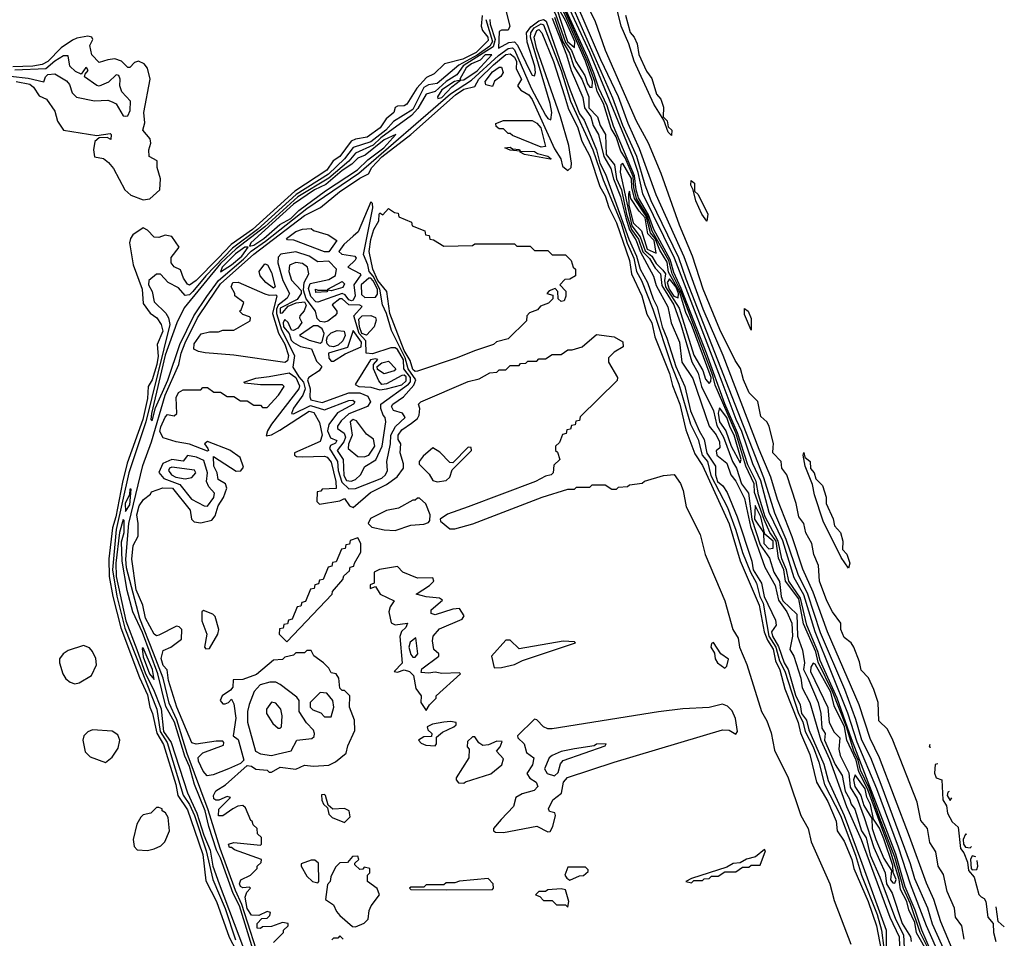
# Model space of a CAD drawing. Extents: x 2889633 to 3052318, y 540750 to 918690.
# Tile 425 of 656: x 3035476 to 3039930, y 737489 to 741644. Entities that reach past the tile are written whole.
import ezdxf

# ---------------------------------------------------------------- set-up
doc = ezdxf.new("R2010")
doc.units = 0

msp = doc.modelspace()

# ---------------------------------------------------------------- linework, layer by layer
at = {"layer": '0CON02XD'}
for points in [[(3038065, 741336.7), (3038067.2, 741365), (3038035, 741456.9), (3037915, 741729.5), (3037882, 741782), (3037855, 741857.5), (3037794.4, 741925.5), (3037781.9, 741908), (3037785, 741878.6), (3037855.3, 741735), (3037885, 741698.1), (3037899.4, 741669.4), (3037945, 741540.5), (3037971.5, 741505), (3037991.5, 741455), (3038032.3, 741392.3), (3038045, 741354), (3038055, 741339.2), (3038065, 741336.7)], [(3039819.2, 737000.8), (3039578.1, 737545), (3039505, 737733.3), (3039451.1, 737901.1), (3039352.7, 738165), (3039265, 738376.2), (3039222.7, 738507.3), (3039073.8, 738875), (3039022.8, 739042.8), (3038979.4, 739119.4), (3038927.4, 739287.4), (3038866.7, 739415), (3038828.1, 739558), (3038792.5, 739635), (3038742, 739782), (3038716.4, 739835), (3038653.2, 740005), (3038437.9, 740565), (3038295, 740856.2), (3038273.2, 740953.2), (3038250.6, 741020.6), (3038055.3, 741495.3), (3037847.5, 741945)], [(3037985, 741518), (3037986.7, 741545), (3037945, 741640), (3037910.3, 741700.3), (3037895.3, 741745), (3037866.8, 741776.8), (3037852.5, 741845), (3037835, 741868), (3037812.5, 741875), (3037809.4, 741865), (3037815.4, 741845), (3037852.6, 741782.6), (3037865, 741744.2), (3037902.2, 741702.2), (3037954.1, 741545), (3037985, 741518)], [(3039655, 737300), (3039556.5, 737525), (3039526.3, 737616.3), (3039481.8, 737721.8), (3039438.7, 737868.7), (3039238.8, 738391.2), (3039173.9, 738575), (3039096.9, 738745), (3039086.2, 738786.2), (3039037.1, 738905), (3039007.7, 739027.7), (3038955.3, 739105), (3038944.2, 739155), (3038922.9, 739205), (3038907.4, 739285), (3038848.6, 739395), (3038817.5, 739495), (3038806.7, 739555), (3038770.2, 739630.2), (3038723.5, 739775), (3038665.9, 739905.9), (3038583.5, 740135), (3038468.6, 740428.6), (3038435, 740500.6), (3038419.1, 740559.1), (3038344.5, 740694.5), (3038321.2, 740761.2), (3038275, 740838.1), (3038264.4, 740875), (3038257.8, 740937.8), (3038162.5, 741162.5), (3038133.9, 741253.9), (3038095.9, 741335), (3038072.6, 741402.6), (3038045.2, 741475.2), (3037869.4, 741859.4)], [(3037647.5, 741795), (3037693.8, 741615), (3037685, 741596.7), (3037655, 741597.5), (3037645, 741590), (3037642.5, 741515), (3037688.3, 741541.7), (3037715, 741543.8), (3037728.5, 741528.5), (3037785, 741410), (3037795, 741393.3), (3037805, 741390), (3037810, 741405), (3037805.8, 741434.2), (3037772.1, 741542.1), (3037768.1, 741585), (3037788.1, 741611.9), (3037825, 741639.5), (3037845, 741645.4), (3037858.2, 741638.2), (3037966.8, 741325), (3038008.1, 741218.1), (3038028.9, 741188.9), (3038052.9, 741132.9), (3038085.3, 741055.3), (3038100, 740995), (3038125.3, 740945.3), (3038231.9, 740651.9), (3038266.7, 740575), (3038282.7, 740515), (3038316.4, 740455), (3038340.9, 740380.9), (3038359.5, 740345), (3038382.1, 740255), (3038403.9, 740203.9), (3038443.6, 740075), (3038484.4, 739985), (3038510, 739875), (3038548.9, 739785), (3038572.9, 739745), (3038585, 739683.3), (3038622.9, 739625), (3038624.2, 739585.8), (3038632.5, 739555), (3038656, 739535), (3038675.7, 739505), (3038722.2, 739395), (3038787.5, 739195), (3038793.8, 739155), (3038832.2, 739095), (3038843.5, 739035), (3038895, 738927.5), (3038898, 738905), (3038877.1, 738875), (3038880.9, 738855), (3038908.5, 738808.6), (3038933.6, 738735), (3038952.1, 738705), (3038985, 738588), (3039006.7, 738545), (3039012.5, 738505), (3039034.5, 738475), (3039045, 738431.2), (3039112.9, 738277.1), (3039133.1, 738203.1), (3039206.1, 738045), (3039279.1, 737845), (3039395.6, 737525), (3039395.5, 737455)], [(3039714, 737395), (3039642.7, 737562.7), (3039611.2, 737665), (3039578.3, 737738.3), (3039500.7, 737949.3), (3039365.8, 738305.8), (3039322.7, 738392.7), (3039274, 738545), (3039130, 738875), (3039065.8, 739055), (3039018.3, 739158.3), (3038970, 739305), (3038904.3, 739474.3), (3038874, 739575), (3038820.6, 739700.6), (3038657.5, 740125), (3038567.5, 740335), (3038482.1, 740572.1), (3038355, 740852.5), (3038280.3, 741060.3), (3038228, 741175), (3038184.2, 741295), (3038105, 741463.3), (3037963.3, 741793.3)], [(3039690, 737365), (3039605, 737552.5), (3039584, 737625), (3039525, 737757.5), (3039506, 737825), (3039372.5, 738185), (3039326, 738305), (3039285.8, 738385), (3039258.9, 738478.9), (3039209.2, 738615), (3039098.8, 738871.2), (3039041.1, 739045), (3038997.1, 739135), (3038943, 739293), (3038892.4, 739412.4), (3038842, 739572), (3038490.4, 740470.4), (3038457, 740567), (3038332.9, 740825), (3038305.7, 740895), (3038267.8, 741025), (3038205, 741166.2), (3038159.8, 741289.8), (3037958.7, 741748.7)], [(3039748.8, 737485), (3039737.5, 737545), (3039708.8, 737585), (3039703.8, 737625), (3039671.2, 737701.2), (3039655, 737777.5), (3039631.2, 737815), (3039619.4, 737879.4), (3039592.7, 737922.7), (3039582, 737985), (3039552.3, 738022.3), (3039535.7, 738105), (3039425.5, 738385.5), (3039401.2, 738435), (3039363, 738473), (3039360, 738555), (3039340, 738615), (3039315, 738666.7), (3039281.7, 738701.7), (3039275, 738740), (3039248.8, 738805), (3039236.7, 738825), (3039205, 738850), (3039190, 738885), (3039190, 738915), (3039152.5, 738965), (3039127.5, 739015), (3039093.3, 739105), (3039090, 739175), (3039068.8, 739225), (3039059.2, 739275), (3039032.7, 739322.7), (3039023.8, 739365), (3039000, 739395), (3038988, 739455), (3038946, 739585), (3038923.3, 739615), (3038920, 739645), (3038882.5, 739685), (3038885, 739710), (3038886.2, 739725), (3038865.5, 739805.5), (3038855.6, 739825.6), (3038829.3, 739849.3), (3038815, 739917.5), (3038776.4, 739956.4), (3038750, 740015), (3038735.9, 740065.9), (3038712.3, 740102.3), (3038643.2, 740243.2), (3038567.5, 740425), (3038520, 740575), (3038461.2, 740715), (3038377.7, 740947.7), (3038321.2, 741085), (3038266.2, 741185), (3038126, 741505), (3038078.8, 741638.8), (3038026.2, 741745)], [(3039595, 737424.5), (3039548.8, 737515), (3039505.2, 737645.2), (3039473.8, 737713.8), (3039435.2, 737855.2), (3039364.7, 738035.4), (3039318.3, 738168.3), (3039279.2, 738249.2), (3039269, 738295), (3039249.1, 738335), (3039215.6, 738445), (3039153, 738605), (3039088.3, 738738.3), (3039076.7, 738785), (3039021.8, 738911.8), (3038999.8, 739025), (3038939.4, 739105), (3038932.3, 739155), (3038908.7, 739208.7), (3038897.8, 739285), (3038869.6, 739325), (3038843.2, 739383.2), (3038800.6, 739505), (3038798.4, 739545), (3038760.7, 739625), (3038715.2, 739775), (3038621.4, 739991.4), (3038611.9, 740035), (3038466.7, 740416.7), (3038427.6, 740495), (3038411.9, 740555), (3038337.4, 740687.4), (3038316.1, 740756.1), (3038266.7, 740835), (3038254.3, 740885), (3038250.4, 740935), (3038215, 741018.6), (3038195, 741049.2), (3038173.6, 741115), (3038151.5, 741151.5), (3038116.7, 741265), (3038088.5, 741318.6), (3038078.4, 741365), (3038045.1, 741455.2), (3037920.4, 741735)], [(3037567.6, 741662.4), (3037563.8, 741615), (3037570, 741595), (3037593.8, 741565), (3037595, 741550), (3037540.6, 741495), (3037480, 741465), (3037397.5, 741445), (3037351.2, 741398.8), (3037317, 741383), (3037272, 741335), (3037227.7, 741262.3), (3037215, 741253.8), (3037185, 741253.3), (3037175, 741247.5), (3037168.8, 741225), (3037134.3, 741195.7), (3037106.2, 741155), (3037047.9, 741112.1), (3036995, 741104), (3036975.7, 741094.3), (3036925, 741026), (3036894.4, 741005.5), (3036865, 740964.2), (3036721.1, 740868.9), (3036530, 740695), (3036432.2, 740627.8), (3036374.2, 740565), (3036275, 740464.2), (3036245, 740443.3), (3036235, 740447.5), (3036216.7, 740475), (3036203, 740513), (3036175, 740526.7), (3036161.2, 740545), (3036161.7, 740568.3), (3036197.5, 740615), (3036163.8, 740663.8), (3036135, 740668.8), (3036105, 740658.8), (3036085, 740660), (3036055, 740692.5), (3036035, 740702.5), (3035988.3, 740671.7), (3035976.7, 740655), (3035973.3, 740635), (3035989.2, 740535), (3036030, 740425), (3036035, 740360), (3036066.1, 740316.1), (3036096.2, 740295), (3036116, 740265), (3036124, 740235), (3036098.8, 740175), (3036102.5, 740122.5), (3036097.3, 740085), (3036075.6, 740015), (3036058, 739985), (3036055, 739930), (3036033.1, 739835), (3035962.6, 739637.4), (3035942, 739552), (3035911.1, 739395), (3035895.5, 739345), (3035880, 739205), (3035880.6, 739125), (3035897.5, 739035), (3035933.5, 738893.5), (3036017.9, 738667.9), (3036055, 738590), (3036064.2, 738535), (3036077.1, 738505), (3036097.1, 738417.1), (3036126.7, 738365), (3036182.5, 738185), (3036190.8, 738135), (3036235, 738070), (3036267.3, 737977.3), (3036305, 737867.5), (3036318.3, 737748.3), (3036367.1, 737655), (3036423.3, 737493.3), (3036455, 737433.3)], [(3038425, 741120), (3038410, 741135), (3038389.3, 741189.3), (3038345, 741262.5), (3038256.1, 741456.1), (3038231.2, 741535), (3038196.2, 741615), (3038177.5, 741695)], [(3038216.2, 741665), (3038236.9, 741586.9), (3038256, 741565), (3038269.2, 741535), (3038276.7, 741486.7), (3038311.9, 741411.9), (3038335, 741377.5), (3038357.3, 741307.3), (3038376.7, 741285), (3038388.3, 741248.3), (3038387.5, 741205), (3038405, 741186.7), (3038410, 741160), (3038425.8, 741145), (3038425, 741120)], [(3037585.4, 741645), (3037614.6, 741545), (3037602.2, 741525), (3037545.8, 741484.2), (3037462.3, 741437.7), (3037365, 741356), (3037325, 741349.2), (3037305, 741338), (3037255, 741238.6), (3037166.6, 741183.4), (3037132.9, 741145), (3037065, 741091.1), (3036985, 741065.7), (3036945.4, 741014.6), (3036873.1, 740945), (3036727.2, 740852.8), (3036552.5, 740695), (3036439, 740611.1), (3036317.5, 740485), (3036259.4, 740415), (3036245, 740400), (3036225, 740396), (3036195, 740431.2), (3036147.5, 740455), (3036113, 740493), (3036095, 740493.3), (3036060, 740465), (3036058.8, 740445), (3036076.2, 740415), (3036085, 740367.5), (3036136.7, 740316.7), (3036150, 740295), (3036155.8, 740265), (3036046.9, 739825), (3035970, 739595), (3035912.1, 739337.9), (3035895.4, 739155.4), (3035915, 739036.7), (3035952, 738892), (3036096.5, 738525), (3036111.8, 738425), (3036143.6, 738375), (3036216.3, 738136.3), (3036244, 738094), (3036266.2, 738045), (3036319.6, 737885), (3036349.4, 737755), (3036405, 737623.8), (3036451.7, 737481.7)], [(3037603.5, 741645), (3037605, 741623.3), (3037627.3, 741555), (3037618.2, 741521.8), (3037482.5, 741435), (3037452.9, 741395), (3037405, 741364.5), (3037355, 741318.6), (3037315, 741308), (3037277.4, 741242.6), (3037248.7, 741211.3), (3037109.6, 741110.4), (3037075, 741077.3), (3036995, 741040.8), (3036965.3, 741004.6), (3036875, 740927.9), (3036735, 740842.1), (3036585, 740707.1), (3036455, 740607.9), (3036385, 740540.9), (3036220, 740340), (3036187.2, 740272.8), (3036135, 740126.2), (3036072.9, 739862.9), (3036070, 739835), (3036075, 739830), (3036091.2, 739888.8), (3036145.9, 740014.1), (3036200, 740175), (3036264.5, 740305), (3036322, 740392), (3036375, 740464.5), (3036488.7, 740561.3), (3036522.5, 740597.5), (3036588.1, 740641.9), (3036775, 740790.4), (3037010, 740950), (3037425, 741308.2), (3037519.3, 741370.7), (3037641.7, 741481.7), (3037685, 741514.5), (3037705, 741516.9), (3037715, 741507.5), (3037790, 741335), (3037855, 741212.5), (3037865, 741197.5), (3037878.3, 741191.7), (3037883.3, 741225), (3037875.7, 741265), (3037786.2, 741565), (3037787.9, 741585), (3037803, 741607), (3037835, 741625.5), (3037845, 741620.8), (3037925, 741413.8), (3037967.5, 741275), (3038068.2, 741055), (3038115, 740920), (3038195, 740728), (3038223.5, 740633.5), (3038254.5, 740565), (3038266.7, 740505), (3038289.4, 740465), (3038340, 740335), (3038425.5, 740075), (3038458.1, 739995), (3038510, 739815), (3038545.7, 739745), (3038563.3, 739675), (3038587.1, 739645), (3038602.9, 739582.9), (3038677.8, 739437.8), (3038715.6, 739335.5), (3038746, 739234), (3038781.5, 739145), (3038809.4, 739095), (3038823.6, 739035), (3038839.5, 739005), (3038865.4, 738855), (3038895.9, 738805), (3038913.5, 738743.5), (3038937.3, 738697.3), (3038998.7, 738505), (3039018.5, 738468.6), (3039029.6, 738425), (3039065.4, 738355), (3039091.5, 738285), (3039116.9, 738185), (3039189.5, 738045), (3039257.1, 737865), (3039284.1, 737774.1), (3039355, 737596.2), (3039374.5, 737525), (3039384.2, 737444.3)], [(3037885, 741651.4), (3037949.6, 741485), (3037970, 741415), (3038022.7, 741292.7), (3038031.5, 741245), (3038058.9, 741205), (3038070, 741165), (3038094.3, 741125), (3038118, 741025), (3038150.8, 740970.8), (3038161.8, 740925), (3038194.2, 740844.2), (3038218.2, 740748.2), (3038235, 740693.6), (3038264.6, 740645), (3038282.9, 740595), (3038343.4, 740483.4), (3038355, 740442), (3038408, 740345), (3038423, 740273), (3038460, 740185), (3038471.9, 740095), (3038520.8, 740020.8), (3038594.2, 739805), (3038626.3, 739766.3), (3038642, 739735), (3038642.5, 739707.5), (3038626.7, 739693.3), (3038630, 739675), (3038675, 739638.8), (3038692.5, 739585), (3038715, 739556.2), (3038755, 739477.5), (3038782.3, 739352.3), (3038847.3, 739167.3), (3038894, 739085), (3038907.9, 739017.9), (3038946, 738965), (3038969.2, 738915), (3038971.2, 738855), (3038959.5, 738795), (3038978, 738765), (3039010, 738665), (3039015, 738622.5), (3039050, 738555), (3039099.2, 738385), (3039138.7, 738298.7), (3039216.4, 738085), (3039283.1, 737935), (3039412.2, 737585), (3039454.3, 737495), (3039455.5, 737455)], [(3037895.2, 741655.2), (3037933.4, 741543.4), (3037962.4, 741492.4), (3037982.6, 741432.6), (3038018.9, 741375), (3038050.6, 741295), (3038051.1, 741245), (3038090, 741205), (3038101.2, 741165), (3038125.6, 741125.5), (3038129.6, 741035), (3038167.2, 740987.2), (3038176.2, 740925), (3038198.9, 740875), (3038221.6, 740765), (3038243, 740695), (3038275, 740650.6), (3038295, 740594.5), (3038325, 740564.3), (3038350.5, 740520.4), (3038374.2, 740495), (3038381.4, 740441.4), (3038434.4, 740355), (3038466, 740266), (3038517.1, 740097.1), (3038545.4, 740045.4), (3038560.8, 739985), (3038614.4, 739875), (3038628.8, 739808.8), (3038660, 739755), (3038700.6, 739645), (3038718.5, 739615), (3038740.9, 739545), (3038772.5, 739502.5), (3038787.6, 739385), (3038825, 739268), (3038867.9, 739207.9), (3038886.9, 739145), (3038912.5, 739102.5), (3038920.4, 739035), (3038928.8, 739015), (3038990.8, 738955), (3038994.5, 738855), (3039017.3, 738792.7), (3039026, 738735), (3039021.9, 738705), (3039040.6, 738665), (3039087.5, 738555), (3039099.2, 738505), (3039105, 738440), (3039120, 738415), (3039117.1, 738385), (3039164.4, 738275), (3039196, 738225), (3039210.6, 738155), (3039230.3, 738120.3), (3039236.7, 738095), (3039253.6, 738073.6), (3039284.4, 737975), (3039305, 737943.3), (3039323.5, 737865), (3039367.1, 737765), (3039437.5, 737575), (3039474.4, 737505), (3039477.5, 737445)], [(3036035, 740830), (3036065, 740833.3), (3036110, 740875), (3036113.8, 740925), (3036097.5, 740975), (3036097.5, 741005), (3036062.5, 741025), (3036060, 741055), (3036070, 741085), (3036066.7, 741105), (3036033.3, 741145), (3036041.7, 741178.3), (3036038, 741225), (3036066.7, 741375), (3036053.8, 741425), (3036040, 741445), (3036013.9, 741456.1), (3035995, 741450), (3035975, 741427.5), (3035965, 741427.5), (3035936.1, 741456.1), (3035906.4, 741466.4), (3035875, 741463.3), (3035835, 741450), (3035803.3, 741485), (3035793.3, 741526.7), (3035807.5, 741555), (3035802.5, 741565), (3035785, 741570), (3035735, 741561.2), (3035715, 741551.4), (3035663.8, 741516.2), (3035604, 741455), (3035577.8, 741442.2), (3035535, 741433.8), (3035445, 741431.2)], [(3036573.1, 737355), (3036481.4, 737641.4), (3036452.1, 737705), (3036383.5, 737895), (3036329.5, 738069.5), (3036233.8, 738325), (3036187.4, 738477.4), (3036152.6, 738552.6), (3036124.5, 738665), (3036081.4, 738778.6), (3036020, 738935), (3035960, 739165), (3035955.6, 739204.4), (3035970.4, 739365), (3036033, 739627), (3036072.2, 739735), (3036134.5, 739945), (3036196, 740084), (3036206.2, 740135), (3036225, 740182.5), (3036280.8, 740295), (3036330.5, 740369.5), (3036385, 740450), (3036535, 740584), (3036765, 740758), (3036837.5, 740795), (3036923.3, 740865), (3037015, 740927.5), (3037053.3, 740946.7), (3037068.8, 740975), (3037115, 741024.2), (3037245.5, 741124.5), (3037448, 741305), (3037485, 741330), (3037535, 741342.5), (3037552.5, 741375), (3037619.4, 741440.6), (3037675, 741486.9), (3037695, 741490), (3037715, 741474), (3037723.3, 741455), (3037721.2, 741421.2), (3037746.2, 741375), (3037727.5, 741345), (3037743.3, 741325), (3037778.8, 741305), (3037795, 741283.3), (3037895, 741060), (3037924, 741015), (3037931.2, 740981.2), (3037955, 740962.5), (3037970, 740975), (3037972.5, 740995), (3037960, 741075), (3037922.5, 741205), (3037813.8, 741515), (3037802.7, 741565), (3037815, 741595.7), (3037825, 741599.2), (3037838.6, 741585), (3037891.1, 741455), (3037940.3, 741300.3), (3037958.9, 741238.9), (3037999.7, 741159.7), (3038018.8, 741095), (3038055, 741026.7), (3038100.3, 740890.3), (3038125, 740846.7), (3038140.8, 740795), (3038175.6, 740725), (3038234.1, 740554.1), (3038244.2, 740494.2), (3038290.8, 740395), (3038312.7, 740312.7), (3038335, 740272.5), (3038349.5, 740209.6), (3038416.1, 740043.9), (3038429.5, 739989.6), (3038462.9, 739905), (3038489.5, 739789.6), (3038530.5, 739680.4), (3038565, 739627.5), (3038685, 739363.3), (3038735.6, 739195.6), (3038820.8, 738995), (3038842.9, 738875), (3038858, 738838), (3038885, 738796.2), (3038894.4, 738744.5), (3038915, 738703.3), (3038937.8, 738617.8), (3038998.1, 738465), (3039008.3, 738418.3), (3039050.5, 738320.4), (3039080, 738195), (3039131.7, 738108.3), (3039168.8, 738018.8), (3039173.8, 737975), (3039205, 737927.5), (3039240, 737845), (3039249.2, 737805), (3039314.2, 737655), (3039351.1, 737545), (3039372.5, 737435)], [(3035955, 741207.5), (3035965, 741210), (3035976.4, 741233.6), (3035977.5, 741275), (3035938.3, 741318.3), (3035928.8, 741345), (3035931.2, 741375), (3035925, 741391.2), (3035912.5, 741395), (3035877.8, 741362.2), (3035835, 741343.8), (3035825, 741346.2), (3035770, 741385), (3035771.7, 741398.3), (3035786.1, 741413.9), (3035780, 741425), (3035775, 741427.5), (3035755, 741397.5), (3035729.3, 741409.3), (3035703.6, 741433.6), (3035695, 741480), (3035675, 741480), (3035635, 741455.8), (3035595, 741421.2), (3035454.6, 741415.4)], [(3037470, 741370), (3037485, 741371.4), (3037545, 741413.1), (3037612.5, 741485), (3037582, 741485), (3037559.1, 741460.9), (3037519.2, 741445), (3037495, 741426.7), (3037467.5, 741375), (3037470, 741370)], [(3035435, 741388), (3035515, 741380), (3035585, 741362.5), (3035592.5, 741385), (3035603.9, 741396.1), (3035635, 741398.8), (3035688.3, 741368.3), (3035701.7, 741351.7), (3035713.9, 741313.9), (3035733.9, 741293.9), (3035815, 741276.7), (3035875, 741280), (3035895, 741273.3), (3035913, 741263), (3035945, 741210), (3035955, 741207.5)], [(3037615, 741342.5), (3037585, 741350), (3037581.2, 741365), (3037615, 741408), (3037645, 741430), (3037655, 741430), (3037662.5, 741405), (3037653, 741387), (3037623.6, 741366.4), (3037615, 741342.5)], [(3035460, 741365), (3035522.4, 741352.4), (3035539.4, 741339.4), (3035565, 741300), (3035597.5, 741285), (3035635, 741230), (3035646.7, 741185), (3035673.8, 741143.8), (3035825, 741120), (3035885, 741130), (3035890, 741125), (3035888.3, 741101.7), (3035871.7, 741111.7), (3035835, 741110), (3035816.4, 741093.6), (3035810, 741055), (3035813.9, 741023.9), (3035855.9, 741015.9), (3035877.7, 740997.7), (3035900.7, 740970.7), (3035951.2, 740875), (3035979.7, 740849.7), (3036035, 740830)], [(3037368.3, 741288.3), (3037385, 741292.5), (3037430.3, 741339.7), (3037470, 741370), (3037443.3, 741365), (3037385, 741327.5), (3037366.2, 741295), (3037368.3, 741288.3)], [(3037835, 741067.5), (3037705, 741120), (3037695, 741130), (3037685, 741130), (3037665, 741150), (3037645, 741150), (3037631.7, 741161.7), (3037630, 741175), (3037665, 741187.5), (3037795, 741187.5), (3037815, 741176.7), (3037833.8, 741155), (3037855, 741070), (3037835, 741067.5)], [(3036515, 740620), (3036535, 740624.5), (3036580.8, 740655), (3036652.4, 740717.6), (3036703.3, 740745), (3036739.6, 740780.4), (3036860.2, 740869.8), (3037004.3, 740965), (3037050.5, 741009.5), (3037123.1, 741065), (3037177.5, 741125), (3037125, 741101.4), (3037038.3, 741031.7), (3037005, 741017.1), (3036979.3, 740990.7), (3036935, 740961.5), (3036860.9, 740899.1), (3036810, 740875), (3036715, 740809.1), (3036522, 740635), (3036515, 740620)], [(3037875, 741012.5), (3037760, 741035), (3037740, 741045), (3037740, 741050), (3037695, 741053.3), (3037670, 741065), (3037695, 741067.5), (3037705, 741060), (3037737, 741057), (3037740, 741050), (3037805, 741047.5), (3037818.3, 741038.3), (3037865, 741027.5), (3037880, 741015), (3037875, 741012.5)], [(3038595, 739998.8), (3038602.5, 740007.5), (3038604.4, 740025), (3038515, 740265.6), (3038488.9, 740318.9), (3038460.7, 740415), (3038411.4, 740501.4), (3038405, 740547.1), (3038371.2, 740601.2), (3038351.2, 740655), (3038329.9, 740679.9), (3038309.5, 740755), (3038256.7, 740835), (3038245.2, 740885), (3038244.2, 740925.8), (3038205, 740993.8), (3038195, 740987.5), (3038191.9, 740955), (3038245, 740711.1), (3038282.4, 740662.4), (3038305, 740599.1), (3038335.6, 740575), (3038355, 740541.4), (3038385, 740511.1), (3038397.1, 740495), (3038392.8, 740465), (3038397.9, 740435), (3038459.4, 740339.4), (3038526.2, 740126.2), (3038566.9, 740056.9), (3038577.6, 740017.6), (3038595, 739998.8)], [(3038585, 740732.5), (3038562, 740765), (3038534.2, 740825), (3038522.5, 740875), (3038511.2, 740895), (3038513, 740917), (3038528, 740905), (3038528.3, 740868.3), (3038545, 740853.3), (3038588.6, 740765), (3038585, 740732.5)], [(3038355, 740587.5), (3038346.7, 740645), (3038317.1, 740675), (3038305, 740748.2), (3038278, 740777.9), (3038241.2, 740835), (3038235, 740868.8), (3038230, 740855), (3038230.8, 740805), (3038251.1, 740725), (3038288.5, 740688.5), (3038315, 740605.5), (3038355, 740587.5)], [(3036965, 739522), (3036995, 739523.8), (3037115, 739570), (3037131.2, 739585), (3037140, 739605), (3037136.7, 739645), (3037154, 739725), (3037154.3, 739765), (3037176.6, 739803.4), (3037220, 739845), (3037207.5, 739865), (3037166.7, 739876.7), (3037158, 739895), (3037164.5, 739905.5), (3037212, 739938), (3037258.5, 739991.5), (3037268.8, 740015), (3037233.8, 740065), (3037219.4, 740115), (3037157.5, 740237.5), (3037135.3, 740315.3), (3037116.9, 740355), (3037105.4, 740425), (3037075, 740484.5), (3037057.1, 740505), (3037051.5, 740535), (3037031.9, 740581.9), (3037073.6, 740793.6), (3037072.5, 740812.5), (3037065, 740820), (3037006.9, 740685), (3036985, 740664.4), (3036942.4, 740627.6), (3036920, 740595), (3036933, 740583), (3036992.5, 740575), (3036997.5, 740565), (3036993.6, 740556.4), (3036960, 740525), (3037015, 740496.7), (3037019.3, 740489.3), (3036987.5, 740445), (3036993.1, 740395), (3036985, 740376), (3036977.1, 740372.9), (3036965, 740377.1), (3036948.9, 740398.9), (3036935, 740405.5), (3036825, 740365.7), (3036815, 740367.5), (3036792.4, 740392.3), (3036782.1, 740427.9), (3036789.7, 740450.3), (3036875, 740468.6), (3036905, 740486.7), (3036908.8, 740515), (3036875, 740551.2), (3036825, 740548.8), (3036785, 740573.8), (3036725, 740593.8), (3036656.7, 740583.3), (3036645, 740570), (3036644, 740545), (3036666, 740465), (3036696.2, 740405), (3036686, 740385), (3036645, 740353.1), (3036637.3, 740335), (3036638, 740315), (3036660.6, 740240.6), (3036718.6, 740125), (3036712.4, 740072.4), (3036738.5, 740028.5), (3036760.5, 740005), (3036767.8, 739975), (3036757.5, 739945), (3036715, 739886.7), (3036705, 739862.5), (3036715, 739861.2), (3036791.1, 739898.9), (3036855, 739880), (3036965, 739921.2), (3036983, 739923), (3036992.5, 739915), (3036985.5, 739904.5), (3036913.6, 739866.4), (3036875, 739813.3), (3036869.2, 739785), (3036882, 739752), (3036910, 739740), (3036905, 739728.8), (3036882.3, 739717.7), (3036878, 739705), (3036913.1, 739645), (3036916.4, 739605), (3036932.6, 739552.6), (3036965, 739522)], [(3037265, 740052.9), (3037255, 740061.2), (3037243, 740103), (3037215, 740148), (3037150, 740315), (3037137.5, 740415), (3037096.5, 740465), (3037073.6, 740515), (3037056.7, 740595), (3037065, 740650), (3037077.5, 740695), (3037100, 740735), (3037102.5, 740765), (3037105, 740770), (3037118.3, 740761.7), (3037145, 740790), (3037171.7, 740771.7), (3037188.3, 740768.3), (3037191.7, 740751.7), (3037248.3, 740728.3), (3037251.7, 740711.7), (3037308.3, 740688.3), (3037311.7, 740671.7), (3037328.3, 740668.3), (3037331.7, 740651.7), (3037348.3, 740648.3), (3037395, 740620), (3037525, 740622.5), (3037535, 740630), (3037715, 740630), (3037725, 740620), (3037785, 740620), (3037805, 740600), (3037865, 740600), (3037885, 740580), (3037945, 740580), (3037970, 740555), (3037980, 740525), (3037990, 740515), (3037990, 740485), (3037965, 740470), (3037941.7, 740468.3), (3037920, 740445), (3037946.4, 740416.4), (3037946.4, 740393.6), (3037938.3, 740371.7), (3037925, 740370), (3037911.7, 740381.7), (3037910, 740415), (3037898.3, 740428.3), (3037871.7, 740418.3), (3037860, 740405), (3037888.3, 740398.3), (3037888.3, 740381.7), (3037868.3, 740361.7), (3037831.7, 740348.3), (3037818.3, 740331.7), (3037781.7, 740318.3), (3037770, 740305), (3037768.3, 740281.7), (3037685, 740200), (3037633, 740187), (3037620, 740175), (3037533.6, 740146.4), (3037455, 740114), (3037275, 740054.2), (3037265, 740052.9)], [(3036855, 740593.3), (3036716.4, 740646.4), (3036688.3, 740648.3), (3036682.5, 740655), (3036725, 740686.2), (3036755, 740696.7), (3036795, 740700), (3036805, 740690), (3036871.7, 740671.7), (3036910, 740645), (3036875, 740594), (3036855, 740593.3)], [(3036385, 740503.8), (3036433.8, 740535), (3036480.8, 740575), (3036510, 740615), (3036495, 740615.6), (3036451.9, 740585), (3036391.4, 740525), (3036385, 740503.8)], [(3036975, 739556), (3036995, 739564), (3037017.5, 739585), (3037037, 739623), (3037086.8, 739653.2), (3037115.8, 739715), (3037132.5, 739825), (3037130, 739845), (3037120, 739855), (3037110, 739885), (3037110, 739905), (3037235.3, 739994.7), (3037243.3, 740006.7), (3037243.8, 740025), (3037213.8, 740065), (3037211.8, 740105), (3037185, 740152.9), (3037175, 740160), (3037155, 740159.2), (3037071.9, 740131.9), (3037043.8, 740135), (3037041.3, 740191.3), (3037011.2, 740225), (3036988.1, 740305), (3037025, 740347.5), (3037015, 740353.3), (3036965, 740354.3), (3036935, 740382), (3036925, 740382), (3036890, 740355), (3036910, 740325), (3036910, 740315), (3036901.2, 740305), (3036870, 740280), (3036855, 740275.5), (3036835, 740279.4), (3036822.3, 740292.3), (3036814.2, 740325), (3036771.7, 740381.7), (3036760.7, 740420.7), (3036762.5, 740455), (3036783.8, 740495), (3036778.8, 740525), (3036755, 740541.2), (3036725, 740546.2), (3036696.4, 740533.6), (3036694, 740505), (3036705.8, 740465.8), (3036748.8, 740418.8), (3036750, 740405), (3036731.2, 740378.8), (3036655, 740339.2), (3036655, 740316.7), (3036665, 740318.8), (3036691.2, 740348.8), (3036726.2, 740363.8), (3036765, 740367.5), (3036772.5, 740352.5), (3036762.7, 740327.3), (3036743.8, 740305), (3036742.5, 740295), (3036752.5, 740275), (3036735, 740248.8), (3036715, 740238), (3036705, 740240), (3036691.2, 740275), (3036675, 740287.5), (3036667.5, 740275), (3036670, 740255), (3036694.5, 740224.5), (3036704.7, 740194.7), (3036715, 740184), (3036745.9, 740165.9), (3036796.7, 740155), (3036819.3, 740099.3), (3036843.3, 740075), (3036831.2, 740055), (3036784.3, 740025.7), (3036778.6, 740015), (3036790, 739975), (3036788.3, 739938.3), (3036793.3, 739925), (3036845, 739912.5), (3036965, 739955.8), (3037015, 739955.7), (3037051.7, 739941.7), (3037062.5, 739915), (3037050, 739895), (3036965, 739860.8), (3036930.3, 739829.7), (3036913.8, 739805), (3036914.2, 739794.2), (3036944.1, 739774.1), (3036950, 739755), (3036943.1, 739735), (3036912.5, 739695), (3036940, 739655), (3036942.8, 739582.8), (3036955, 739559.2), (3036975, 739556)], [(3036625, 740430), (3036590, 740455), (3036563.3, 740485), (3036560, 740505), (3036585, 740540), (3036597.5, 740535), (3036615, 740500), (3036632.5, 740435), (3036625, 740430)], [(3036675, 740093.3), (3036445, 740126.7), (3036315, 740137.5), (3036285, 740142.5), (3036264, 740154), (3036265, 740177.5), (3036296.7, 740223.3), (3036335, 740232.5), (3036375, 740232.5), (3036395, 740240), (3036445, 740240), (3036518.3, 740281.7), (3036520, 740295), (3036515, 740300), (3036485, 740310), (3036470, 740325), (3036478.3, 740331.7), (3036490, 740365), (3036450, 740395), (3036450, 740405), (3036432.5, 740435), (3036440, 740455), (3036465, 740456.2), (3036584.4, 740404.4), (3036605, 740398), (3036635, 740400), (3036640, 740395), (3036620, 740315), (3036646.7, 740226.7), (3036675, 740176.7), (3036692, 740125), (3036688.3, 740101.7), (3036675, 740093.3)], [(3036815, 740410), (3036814.1, 740425.9), (3036825, 740420), (3036870, 740420), (3036870, 740425), (3036935, 740460), (3036945, 740450), (3036938, 740432), (3036885, 740417.5), (3036870, 740420), (3036865, 740413.3), (3036815, 740410)], [(3037037.5, 740387.5), (3037085, 740389.2), (3037095, 740402.5), (3037094.1, 740425), (3037075, 740463.3), (3037065, 740475.5), (3037055, 740475.5), (3037020.8, 740445), (3037021.7, 740401.7), (3037037.5, 740387.5)], [(3038455, 740386.2), (3038456, 740405), (3038445, 740434.6), (3038415, 740472.2), (3038404.2, 740455.8), (3038413.2, 740425), (3038435, 740393.3), (3038455, 740386.2)], [(3038785, 740240), (3038755, 740310), (3038755, 740337.5), (3038771.2, 740325), (3038785, 740292.5), (3038785, 740240)], [(3037045, 740217.8), (3037024, 740225), (3037013.4, 740255), (3037010.9, 740289.1), (3037025, 740304), (3037065, 740306.7), (3037085, 740297.5), (3037088.8, 740285), (3037080, 740255), (3037045, 740217.8)], [(3036835, 740181.2), (3036845, 740186.7), (3036853.1, 740225), (3036844.2, 740245), (3036825, 740260), (3036805, 740258.8), (3036742.5, 740215), (3036785, 740194), (3036835, 740181.2)], [(3036895, 740163.6), (3036877.8, 740167.8), (3036867.7, 740177.7), (3036863.9, 740195), (3036868.7, 740211.3), (3036885, 740227.5), (3036912.5, 740237.5), (3036943.3, 740235), (3036948.6, 740215), (3036938, 740192), (3036917.5, 740172.5), (3036895, 740163.6)], [(3036895, 740100), (3036948, 740132), (3037021.2, 740165), (3037022.9, 740185), (3036985, 740237.5), (3036958.8, 740161.2), (3036872.5, 740135), (3036875, 740112.5), (3036885, 740100), (3036895, 740100)], [(3036625, 737470), (3036670, 737515), (3036670, 737525), (3036690, 737545), (3036690, 737555), (3036665, 737560), (3036615, 737542.5), (3036575, 737540), (3036565, 737532.5), (3036550, 737535), (3036550, 737555), (3036571.7, 737578.3), (3036595, 737580), (3036608.3, 737591.7), (3036610, 737605), (3036595, 737610), (3036557.5, 737592.5), (3036525, 737593.3), (3036505, 737623.3), (3036496.7, 737675), (3036503, 737697), (3036520, 737715), (3036515, 737720), (3036485, 737717.5), (3036475, 737722.5), (3036470, 737735), (3036477, 737753), (3036520, 737775), (3036550, 737805), (3036550, 737815), (3036568.3, 737831.7), (3036570, 737845), (3036448.3, 737888.3), (3036435, 737900), (3036425, 737900), (3036420, 737915), (3036445, 737922.5), (3036565, 737910), (3036570, 737915), (3036570, 737945), (3036551.7, 737961.7), (3036550, 737985), (3036531.7, 738001.7), (3036528.3, 738018.3), (3036521.7, 738021.7), (3036498.3, 738078.3), (3036485, 738090), (3036463, 738087), (3036440, 738075), (3036395, 738042.5), (3036375, 738042.5), (3036377, 738073), (3036430, 738125), (3036415, 738130), (3036377, 738113), (3036363, 738113), (3036355, 738120), (3036353.3, 738135), (3036363.6, 738156.4), (3036406.4, 738183.6), (3036505, 738270), (3036525, 738267.5), (3036545, 738253.3), (3036595, 738250), (3036605, 738240), (3036615, 738240), (3036655, 738262.5), (3036725, 738253.3), (3036765, 738272.5), (3036805, 738267.5), (3036875, 738272.5), (3036905, 738287.5), (3036953.3, 738326.7), (3036960.5, 738359.6), (3036991.7, 738428.3), (3036990, 738475), (3036967.5, 738535), (3036970, 738585), (3036945, 738610), (3036935, 738610), (3036925, 738620), (3036920, 738665), (3036907.5, 738685), (3036885, 738690), (3036875, 738710), (3036850, 738735), (3036807, 738767), (3036795, 738790), (3036775, 738790), (3036765, 738780), (3036725, 738780), (3036715, 738770), (3036675, 738760), (3036665, 738750), (3036625, 738747.5), (3036547.3, 738682.7), (3036485, 738660), (3036441.7, 738658.3), (3036440, 738625), (3036429.3, 738610.7), (3036392.5, 738585), (3036382.5, 738565), (3036395, 738550), (3036405, 738550), (3036420, 738555), (3036435, 738570), (3036445, 738550), (3036453.8, 738485), (3036442.5, 738405), (3036465, 738387.5), (3036467, 738377), (3036490, 738295), (3036475, 738280), (3036420, 738255), (3036351.7, 738228.3), (3036324.1, 738224.1), (3036306.7, 738245), (3036285, 738290), (3036283.9, 738306.1), (3036305, 738327.5), (3036398.3, 738361.7), (3036400, 738375), (3036395, 738380), (3036365, 738380), (3036275, 738366.7), (3036255, 738372.5), (3036187.5, 738535), (3036149.2, 738655), (3036143.3, 738703.3), (3036125, 738723.3), (3036116.1, 738753.9), (3036125, 738790), (3036160, 738805), (3036208.3, 738841.7), (3036210, 738885), (3036198.3, 738898.3), (3036185, 738900), (3036105, 738860), (3036095, 738857.5), (3036084.2, 738864.2), (3036045, 738936.7), (3036032.9, 738995), (3036003.5, 739065), (3035984.2, 739204.2), (3035988.8, 739265), (3036011.7, 739308.3), (3036012.5, 739365), (3036006.2, 739405), (3036016, 739445), (3036036.1, 739473.9), (3036068.3, 739498.3), (3036071.7, 739508.3), (3036123.9, 739526.1), (3036167.5, 739525), (3036246.7, 739425), (3036253.3, 739385), (3036265, 739372.5), (3036295, 739367.5), (3036345, 739380), (3036360.7, 739399.3), (3036374, 739445), (3036397.7, 739482.3), (3036412.5, 739525), (3036407.5, 739545), (3036374.1, 739564.1), (3036368.8, 739595), (3036354, 739625), (3036352.5, 739667.5), (3036455, 739602.5), (3036476.1, 739603.9), (3036489.3, 739620.7), (3036474.2, 739664.2), (3036427.1, 739697.1), (3036326.4, 739736.4), (3036312.5, 739725), (3036327.5, 739705), (3036330, 739695), (3036325, 739692.5), (3036245, 739723.3), (3036183.9, 739733.9), (3036125, 739752.5), (3036110.8, 739780.8), (3036115, 739802.5), (3036134.1, 739845.9), (3036145, 739857.5), (3036175, 739852.5), (3036187, 739863), (3036183.3, 739935), (3036195, 739957.5), (3036215, 739970), (3036295, 739970), (3036305, 739980), (3036325, 739980), (3036355, 739960), (3036385, 739960), (3036415, 739940), (3036445, 739940), (3036475, 739920), (3036505, 739920), (3036535, 739900), (3036565, 739900), (3036575, 739890), (3036595, 739890), (3036647.5, 739945), (3036672.5, 739985), (3036665, 739992.5), (3036565, 739992.5), (3036495, 740000), (3036490, 740005), (3036545, 740022.5), (3036605, 740030), (3036695, 740046.7), (3036725, 740025.7), (3036742.3, 739987.7), (3036738.8, 739975), (3036615.9, 739814.1), (3036596.7, 739785), (3036591.7, 739761.7), (3036615, 739766.7), (3036652.7, 739787.3), (3036785, 739873.8), (3036807, 739867), (3036831.7, 739821.7), (3036844.2, 739765), (3036835, 739736.7), (3036720, 739685), (3036720, 739675), (3036728.3, 739668.3), (3036755, 739666.7), (3036855, 739670), (3036866.7, 739665), (3036885, 739643.3), (3036906, 739555), (3036907, 739523), (3036845, 739520), (3036838.3, 739511.7), (3036821.7, 739508.3), (3036820, 739465), (3036833, 739453), (3036925, 739467.5), (3036945, 739477.5), (3036967.5, 739445), (3036985, 739437.5), (3037062.5, 739505), (3037135, 739542), (3037183.9, 739576.1), (3037212.5, 739615), (3037212.5, 739635), (3037196.7, 739685), (3037200, 739725), (3037188.8, 739745), (3037188, 739765), (3037205, 739788.8), (3037248.3, 739818.3), (3037275, 739840), (3037283.8, 739855), (3037286.7, 739885), (3037280, 739905), (3037290, 739915), (3037505, 740007.5), (3037555, 740020), (3037603, 740047), (3037635, 740050), (3037645, 740060), (3037675, 740060), (3037695, 740080), (3037735, 740080), (3037741.7, 740088.3), (3037765, 740090), (3037775, 740100), (3037815, 740100), (3037825, 740110), (3037855, 740110), (3037885, 740130), (3037925, 740130), (3037955, 740150), (3037975, 740150), (3038020, 740165), (3038085, 740220), (3038165, 740210), (3038205, 740187.5), (3038206.4, 740163.6), (3038165, 740140), (3038140, 740115), (3038140, 740095), (3038180, 740025), (3038178.3, 740011.7), (3038011.7, 739848.3), (3038008.3, 739831.7), (3037991.7, 739828.3), (3037988.3, 739811.7), (3037971.7, 739808.3), (3037968.3, 739791.7), (3037951.7, 739788.3), (3037948.3, 739771.7), (3037931.7, 739768.3), (3037918.3, 739731.7), (3037900, 739715), (3037900, 739695), (3037908.3, 739688.3), (3037920, 739655), (3037891.7, 739628.3), (3037890, 739595), (3037880, 739585), (3037855, 739580), (3037810, 739555), (3037505, 739440.8), (3037412, 739408), (3037377.5, 739385), (3037380, 739375), (3037421.2, 739341.2), (3037445, 739341.2), (3037525.8, 739364.2), (3037840, 739485), (3037955, 739520), (3037985, 739520), (3037995, 739530), (3038055, 739530), (3038065, 739540), (3038125, 739540), (3038155, 739520), (3038175, 739520), (3038185, 739530), (3038225, 739532.5), (3038235, 739540), (3038291.7, 739548.3), (3038303, 739557), (3038388.3, 739581.7), (3038437, 739587), (3038465.9, 739545.9), (3038477.5, 739515), (3038491.2, 739441.2), (3038554, 739315), (3038576.2, 739225), (3038666, 739015), (3038701.2, 738885), (3038725.8, 738845.8), (3038732, 738805), (3038765, 738727.5), (3038831.2, 738515), (3038855, 738472.5), (3038875, 738417.5), (3038890.5, 738340.4), (3038952.5, 738215), (3039010, 738045), (3039042, 737985), (3039056, 737925), (3039140.8, 737735), (3039160, 737660), (3039235, 737462.5)], [(3037105, 739970), (3037135, 739973.8), (3037205, 739993.1), (3037225, 740011.2), (3037225, 740028), (3037215, 740035.6), (3037205, 740034), (3037135, 739996.2), (3037115, 739993.3), (3037100.6, 740010.6), (3037076.9, 740065), (3037077.1, 740085), (3037096.4, 740106.4), (3037085, 740110), (3037063.3, 740105), (3036993.9, 739993.9), (3037010, 739985), (3037065, 739982.5), (3037105, 739970)], [(3037125, 740042.5), (3037095, 740061.4), (3037092.9, 740075), (3037115, 740091.8), (3037145, 740100), (3037177.5, 740065), (3037170, 740055), (3037125, 740042.5)], [(3038735, 739640), (3038739.2, 739655), (3038708.6, 739765), (3038689.2, 739799.2), (3038675, 739845.4), (3038641.7, 739888.3), (3038635.6, 739864.4), (3038641.8, 739825), (3038670.6, 739785), (3038694.4, 739715), (3038735, 739640)], [(3037035, 739666.2), (3037055, 739674), (3037082, 739715), (3037075.9, 739745.9), (3037045, 739768.8), (3036999.5, 739829.6), (3036985, 739836.2), (3036971.2, 739825), (3036980, 739765), (3036963.8, 739723.8), (3036962.5, 739705), (3037005, 739667.5), (3037035, 739666.2)], [(3037365, 739553.3), (3037405, 739560), (3037422.5, 739575), (3037431.7, 739608.3), (3037520, 739695), (3037518.3, 739708.3), (3037505, 739710), (3037435, 739640), (3037421.7, 739641.7), (3037377.3, 739687.3), (3037345, 739706.7), (3037300.7, 739669.3), (3037282.5, 739645), (3037283, 739633), (3037328.3, 739588.3), (3037345, 739560), (3037365, 739553.3)], [(3036325, 739443.3), (3036355, 739482.5), (3036357, 739503), (3036331.7, 739531.7), (3036321.2, 739555), (3036326, 739595), (3036309.7, 739649.7), (3036275.8, 739665.8), (3036235, 739672.5), (3036215, 739646.7), (3036165, 739654.2), (3036123.3, 739636.7), (3036106.1, 739596.1), (3036128.8, 739568.8), (3036201.1, 739541.1), (3036253.3, 739475), (3036310, 739445), (3036325, 739443.3)], [(3039225, 739162.5), (3039191.7, 739211.7), (3039111.2, 739375), (3039071.2, 739495), (3039061.7, 739541.7), (3039028.8, 739625), (3039020, 739675), (3039023.3, 739686.7), (3039027.5, 739665), (3039052, 739645), (3039053.6, 739613.6), (3039069.2, 739595), (3039077.3, 739567.3), (3039107.7, 739537.7), (3039124, 739485), (3039124, 739455), (3039156.4, 739386.4), (3039162, 739355), (3039188.8, 739325), (3039199.2, 739285), (3039197.5, 739247.5), (3039217, 739227), (3039231.2, 739185), (3039225, 739162.5)], [(3036225, 739566.7), (3036255, 739572.5), (3036272.5, 739595), (3036267, 739607), (3036165, 739620), (3036153.3, 739615), (3036148.8, 739605), (3036163.3, 739585), (3036182.5, 739575), (3036225, 739566.7)], [(3035955, 739420), (3035975, 739450), (3035980, 739520), (3035975, 739520), (3035973.6, 739496.4), (3035953.6, 739455), (3035955, 739420)], [(3037175, 739333.3), (3037245, 739357.5), (3037305, 739362.5), (3037325, 739370), (3037331.7, 739378.3), (3037333.3, 739405), (3037313.9, 739453.9), (3037285, 739480), (3037275, 739480), (3037265, 739470), (3037255, 739470), (3037190, 739435), (3037135, 739424.2), (3037062.3, 739387.7), (3037052.5, 739365), (3037069.3, 739349.3), (3037125, 739336.2), (3037175, 739333.3)], [(3038865, 739251.2), (3038885, 739253.3), (3038884, 739285), (3038846.4, 739316.4), (3038828.2, 739395), (3038803, 739447), (3038800.4, 739385), (3038840, 739325), (3038841.4, 739275), (3038865, 739251.2)], [(3036551.2, 737371.2), (3036470, 737635), (3036441.7, 737691.7), (3036385, 737851.2), (3036366.9, 737886.9), (3036331.5, 737995), (3036315.8, 738065.7), (3036266.2, 738185), (3036244.4, 738265.6), (3036222.9, 738312.9), (3036175.8, 738465.8), (3036138, 738538), (3036100.4, 738685), (3036031.4, 738871.4), (3035988.5, 738965), (3035962.2, 739062.2), (3035939.1, 739195), (3035937.3, 739282.7), (3035948.9, 739325), (3035948.8, 739378.8), (3035945, 739382.5), (3035927.1, 739325), (3035911.2, 739185), (3035913.2, 739125), (3035956.4, 738925), (3036005.4, 738795), (3036044.6, 738685), (3036081.5, 738615), (3036116.7, 738526.7), (3036127.1, 738425), (3036161.5, 738375), (3036235, 738146.7), (3036278.2, 738055), (3036309.1, 737955), (3036337.4, 737887.4), (3036350.5, 737815), (3036378.9, 737735), (3036556, 737264)], [(3036685, 738830), (3036890, 739045), (3036891.7, 739058.3), (3036938.3, 739111.7), (3036941.7, 739128.3), (3036968.3, 739151.7), (3036971.7, 739168.3), (3036988.3, 739171.7), (3036990, 739185), (3037020, 739235), (3037020, 739275), (3037005, 739300), (3036971.7, 739288.3), (3036968.3, 739271.7), (3036951.7, 739268.3), (3036948.3, 739251.7), (3036931.7, 739248.3), (3036908.3, 739191.7), (3036891.7, 739188.3), (3036888.3, 739171.7), (3036871.7, 739168.3), (3036848.3, 739111.7), (3036831.7, 739108.3), (3036828.3, 739091.7), (3036811.7, 739088.3), (3036808.3, 739071.7), (3036791.7, 739068.3), (3036768.3, 739011.7), (3036751.7, 739008.3), (3036748.3, 738991.7), (3036731.7, 738988.3), (3036708.3, 738931.7), (3036691.7, 738928.3), (3036688.3, 738911.7), (3036671.7, 738908.3), (3036668.3, 738891.7), (3036651.7, 738888.3), (3036650, 738865), (3036685, 738830)], [(3037315, 738520), (3037330, 738545), (3037360, 738575), (3037360, 738585), (3037470, 738685), (3037465, 738690), (3037385, 738686.7), (3037355, 738692.5), (3037325, 738687.5), (3037291.7, 738691.7), (3037295, 738707.5), (3037372.5, 738765), (3037372.5, 738775), (3037350, 738795), (3037343.3, 738835), (3037346.7, 738855), (3037375, 738888.8), (3037478.3, 738931.7), (3037487, 738947), (3037465, 738980), (3037435, 738977.5), (3037355, 738952), (3037337.5, 738957.5), (3037337.5, 738975), (3037388.3, 739018.3), (3037375, 739027.5), (3037315, 739033.3), (3037270, 739045), (3037330, 739085), (3037350, 739105), (3037345, 739120), (3037275, 739117.5), (3037210, 739145), (3037185, 739170), (3037103.6, 739156.4), (3037080, 739145), (3037080, 739095), (3037061.7, 739088.3), (3037061.7, 739071.7), (3037085, 739080), (3037106.7, 739045), (3037170, 739015), (3037152, 738988), (3037146.2, 738965), (3037156.2, 738916.2), (3037175, 738906.7), (3037230, 738915), (3037222.5, 738895), (3037203.8, 738876.2), (3037196.4, 738853.6), (3037207, 738733), (3037170, 738695), (3037185, 738692.5), (3037215, 738702.5), (3037240, 738695), (3037257.5, 738677.5), (3037268.3, 738618.3), (3037292.5, 738585), (3037290, 738555), (3037315, 738520)], [(3036318.3, 738798.3), (3036335, 738800), (3036372.5, 738865), (3036376.7, 738885), (3036360, 738945), (3036350, 738955), (3036308.3, 738971.7), (3036300, 738965), (3036300, 738925), (3036322.5, 738865), (3036312.5, 738805), (3036318.3, 738798.3)], [(3035725, 738640), (3035745, 738643.8), (3035801.7, 738678.3), (3035823.6, 738726.4), (3035821.2, 738755), (3035805.8, 738785.8), (3035792.3, 738802.3), (3035765, 738813.8), (3035695, 738790), (3035672.5, 738775), (3035656.4, 738753.6), (3035656.2, 738735), (3035671.2, 738685), (3035685, 738662.5), (3035705, 738646.7), (3035725, 738640)], [(3037265, 738760), (3037277.5, 738775), (3037267.5, 738847.5), (3037241.7, 738828.3), (3037236.7, 738805), (3037245, 738772.5), (3037255, 738760), (3037265, 738760)], [(3037621.7, 738711.7), (3037655, 738713.3), (3037715, 738727.5), (3037750, 738745), (3037990, 738825), (3037985, 738830), (3037935, 738832.5), (3037735, 738798.8), (3037695, 738836.7), (3037675, 738837.5), (3037610, 738765), (3037621.7, 738711.7)], [(3038665, 738710), (3038675, 738720), (3038681.7, 738751.7), (3038647.5, 738775), (3038615, 738827.5), (3038605, 738822.5), (3038602, 738805), (3038618.8, 738778.8), (3038622.7, 738752.7), (3038633.3, 738735), (3038665, 738710)], [(3036085, 738660), (3036076.4, 738705), (3036035, 738802.5), (3036030, 738800), (3036035, 738762.5), (3036063.1, 738685), (3036085, 738660)], [(3039589.2, 737415), (3039533.4, 737513.4), (3039525, 737560), (3039498, 737618), (3039488.9, 737655), (3039460, 737710), (3039454.7, 737755), (3039415, 737882.5), (3039311.1, 738165), (3039271.1, 738241.1), (3039259.7, 738295), (3039217.9, 738385), (3039206.6, 738445), (3039160.9, 738540.9), (3039145, 738602.9), (3039075, 738728.8), (3039065, 738733.3), (3039054.2, 738715), (3039052.5, 738695), (3039132.3, 738532.3), (3039138.1, 738465), (3039160.8, 738420.8), (3039186.2, 738395), (3039181.2, 738345), (3039188, 738315), (3039227.2, 738237.2), (3039232.7, 738172.7), (3039265, 738121.2), (3039295.5, 738035.5), (3039340, 737900), (3039391.4, 737785), (3039396.9, 737735), (3039422.9, 737692.9), (3039468.1, 737555), (3039505.7, 737495.7), (3039509.2, 737475)], [(3036615, 738316.2), (3036645, 738323.3), (3036703.6, 738336.4), (3036730, 738385), (3036797, 738393), (3036808.3, 738401.7), (3036810, 738415), (3036805, 738430), (3036773.6, 738463.6), (3036740, 738515), (3036740, 738565), (3036729.3, 738579.3), (3036655, 738637.5), (3036635, 738647.5), (3036607, 738647), (3036563.9, 738636.1), (3036537.5, 738605), (3036513.6, 738546.4), (3036506.7, 738515), (3036507, 738467), (3036542.5, 738335), (3036565, 738323.3), (3036615, 738316.2)], [(3036885, 738490), (3036896.7, 738535), (3036892.5, 738565), (3036865, 738597.5), (3036835, 738600), (3036790, 738555), (3036790, 738535), (3036801.7, 738521.7), (3036838.3, 738508.3), (3036855, 738490), (3036885, 738490)], [(3036655, 738440), (3036660, 738445), (3036663.3, 738495), (3036656.7, 738525), (3036635, 738552.5), (3036615, 738557.5), (3036592.5, 738525), (3036592.5, 738505), (3036620.7, 738460.7), (3036645, 738440), (3036655, 738440)], [(3037665, 737967.5), (3037815, 737996.2), (3037865, 737970), (3037875, 737972.5), (3037888, 737995), (3037900, 738045), (3037896.4, 738056.4), (3037873, 738063), (3037867.5, 738075), (3037887.5, 738115), (3037927.5, 738145), (3037936.7, 738195), (3037953.9, 738216.1), (3038165, 738286.2), (3038655, 738432), (3038685, 738430), (3038715, 738412.5), (3038722.5, 738425), (3038713.8, 738483.8), (3038698.3, 738518.3), (3038678.3, 738538.3), (3038655, 738547.5), (3038595, 738532.5), (3038475, 738527.5), (3038365, 738512.5), (3037885, 738436.7), (3037865, 738436.7), (3037846, 738446), (3037815, 738477.5), (3037805, 738480), (3037727.5, 738405), (3037730, 738395), (3037758.3, 738368.3), (3037769.3, 738329.3), (3037802.5, 738305), (3037795.9, 738274.1), (3037770, 738235), (3037783.6, 738213.6), (3037812.5, 738195), (3037820, 738175), (3037803.3, 738156.7), (3037748.3, 738141.7), (3037720, 738125), (3037710, 738085), (3037653.6, 738026.4), (3037620, 737985), (3037620, 737975), (3037628.3, 737968.3), (3037665, 737967.5)], [(3037355, 738360), (3037361.7, 738368.3), (3037361.7, 738398.3), (3037389.3, 738420.7), (3037440, 738445), (3037450, 738455), (3037450, 738465), (3037425, 738470), (3037395, 738466.2), (3037343, 738457), (3037320, 738445), (3037321.7, 738431.7), (3037340, 738415), (3037338.3, 738401.7), (3037305, 738400), (3037280, 738385), (3037291.7, 738371.7), (3037313, 738363), (3037355, 738360)], [(3035865, 738283.3), (3035895, 738307.5), (3035921.7, 738348.3), (3035928.8, 738385), (3035919.7, 738409.7), (3035895, 738426.2), (3035805, 738432.5), (3035785, 738423.3), (3035766.7, 738405), (3035761.2, 738385), (3035771.7, 738331.7), (3035795, 738310), (3035865, 738283.3)], [(3037485, 738190), (3037493, 738197), (3037607.7, 738232.3), (3037657, 738273), (3037665, 738300), (3037632.5, 738335), (3037650, 738355), (3037658.3, 738378.3), (3037635, 738380), (3037596.4, 738363.6), (3037570.7, 738360.7), (3037553.6, 738373.6), (3037535, 738400), (3037525, 738400), (3037501.7, 738378.3), (3037500, 738355), (3037510, 738345), (3037507.5, 738305), (3037450, 738215), (3037450, 738205), (3037461.7, 738191.7), (3037485, 738190)], [(3037895, 738223.8), (3037911.2, 738238.8), (3037922, 738278), (3037935, 738292.5), (3038125, 738360), (3038128.3, 738368.3), (3038085, 738366.7), (3038075, 738360), (3037985, 738346.2), (3037925, 738333.3), (3037885, 738316.2), (3037871.2, 738305), (3037850, 738255), (3037862.5, 738235), (3037895, 738223.8)], [(3039592.5, 738365.8), (3039590, 738355), (3039597.5, 738353.8)], [(3039628.7, 738278.2), (3039617.5, 738275), (3039613.9, 738236.1), (3039622, 738215), (3039647.5, 738205), (3039652, 738115), (3039668, 738088), (3039672.5, 738055), (3039693.8, 738015), (3039720.8, 737990.8), (3039731.1, 737895), (3039747.3, 737875), (3039763.1, 737833.1), (3039767.8, 737795), (3039792.9, 737765), (3039815, 737686.2), (3039825.8, 737675.8), (3039838.8, 737668.8), (3039846, 737656), (3039855, 737583.8), (3039880, 737555), (3039880.6, 737515), (3039891.8, 737475)], [(3039435, 737738.8), (3039440, 737755), (3039426.9, 737786.9), (3039425, 737817.5), (3039385, 737939.2), (3039365, 737987.5), (3039338.3, 738028.3), (3039325, 738093.8), (3039307.6, 738127.6), (3039300.4, 738165), (3039255, 738227.5), (3039248.1, 738205), (3039253.5, 738175), (3039281.4, 738135), (3039295, 738088.8), (3039330, 738030), (3039331.5, 737985), (3039348.9, 737935), (3039385, 737850), (3039420, 737795), (3039415, 737753.3), (3039425, 737740), (3039435, 737738.8)], [(3036945, 738012.5), (3036971.7, 738038.3), (3036966.7, 738065), (3036945.9, 738075.9), (3036893, 738073), (3036871.7, 738091.7), (3036860, 738135), (3036855, 738140), (3036841.7, 738138.3), (3036843, 738113), (3036850, 738095), (3036868.3, 738078.3), (3036875, 738050), (3036890, 738035), (3036945, 738012.5)], [(3039680.2, 738153.4), (3039675, 738150), (3039671.2, 738135), (3039685, 738112.5), (3039692, 738124.8)], [(3036055, 737886.7), (3036085, 737893.3), (3036115, 737906.7), (3036133.3, 737925), (3036153.3, 737975), (3036147.5, 738035), (3036136.4, 738056.4), (3036120, 738065), (3036120, 738075), (3036105, 738080), (3036095, 738080), (3036070, 738055), (3036035, 738047.5), (3036023.9, 738036.1), (3036006.7, 738005), (3035990, 737935), (3035993.6, 737903.6), (3036008.3, 737888.3), (3036055, 737886.7)], [(3039759.8, 737958.4), (3039755, 737960), (3039744.5, 737935.4), (3039746, 737915), (3039755, 737901.2), (3039775, 737897.5), (3039781.6, 737904.8)], [(3038515, 737740), (3038525, 737750), (3038565, 737750), (3038571.7, 737758.3), (3038595, 737760), (3038605, 737770), (3038635, 737770), (3038665, 737790), (3038715, 737790), (3038745, 737810), (3038775, 737810), (3038785, 737820), (3038825, 737820), (3038850, 737885), (3038845, 737890), (3038805, 737857.5), (3038763.6, 737846.4), (3038735, 737830), (3038703.6, 737826.4), (3038675, 737810), (3038515, 737760), (3038490, 737745), (3038515, 737740)], [(3036825, 737740), (3036830, 737745), (3036828.3, 737828.3), (3036811.7, 737841.7), (3036795, 737842.5), (3036750, 737825), (3036750, 737815), (3036775, 737770), (3036800, 737745), (3036825, 737740)], [(3036995, 737540), (3037035, 737557.5), (3037052.5, 737575), (3037057.5, 737615), (3037066.7, 737635), (3037103.3, 737685), (3037093.9, 737713.9), (3037050, 737745), (3037050, 737775), (3037060, 737785), (3037060, 737805), (3037035, 737810), (3037028.3, 737801.7), (3037015, 737800), (3036991.7, 737821.7), (3036991.7, 737828.3), (3037010, 737845), (3037005, 737860), (3036981.7, 737858.3), (3036958.3, 737831.7), (3036925, 737830), (3036905, 737810), (3036883, 737767), (3036880, 737745), (3036868.3, 737731.7), (3036860, 737665), (3036895, 737640), (3036909.3, 737609.3), (3036925, 737592.5), (3036981.7, 737541.7), (3036995, 737540)], [(3039801.2, 737856.8), (3039785, 737862.5), (3039776.2, 737845), (3039780, 737805), (3039785, 737798), (3039805, 737800), (3039810, 737815), (3039807.5, 737841.2)], [(3037965, 737752.5), (3038008.3, 737771.7), (3038027, 737773), (3038048.3, 737791.7), (3038048.3, 737798.3), (3038035, 737810), (3037955, 737810), (3037942.5, 737775), (3037950.7, 737760.7), (3037965, 737752.5)], [(3037405, 737707.5), (3037615, 737710), (3037620, 737715), (3037617.5, 737735), (3037595, 737760), (3037465, 737747.5), (3037445, 737740), (3037405, 737740), (3037395, 737730), (3037315, 737730), (3037305, 737720), (3037245, 737720), (3037240, 737715), (3037245, 737710), (3037405, 737707.5)], [(3037955, 737630), (3037960, 737655), (3037945, 737707.5), (3037925, 737712.5), (3037865, 737707.5), (3037855, 737700), (3037825, 737700), (3037810, 737685), (3037828.3, 737678.3), (3037845, 737660), (3037885, 737660), (3037905, 737640), (3037945, 737640), (3037955, 737630)], [(3039929.8, 737540.9), (3039902.5, 737565), (3039893.3, 737630.7)], [(3036940, 737485), (3036925, 737500), (3036915, 737490), (3036895, 737490), (3036888.3, 737481.7)]]:
    msp.add_lwpolyline(points, dxfattribs=at)

doc.saveas('drawing.dxf')
